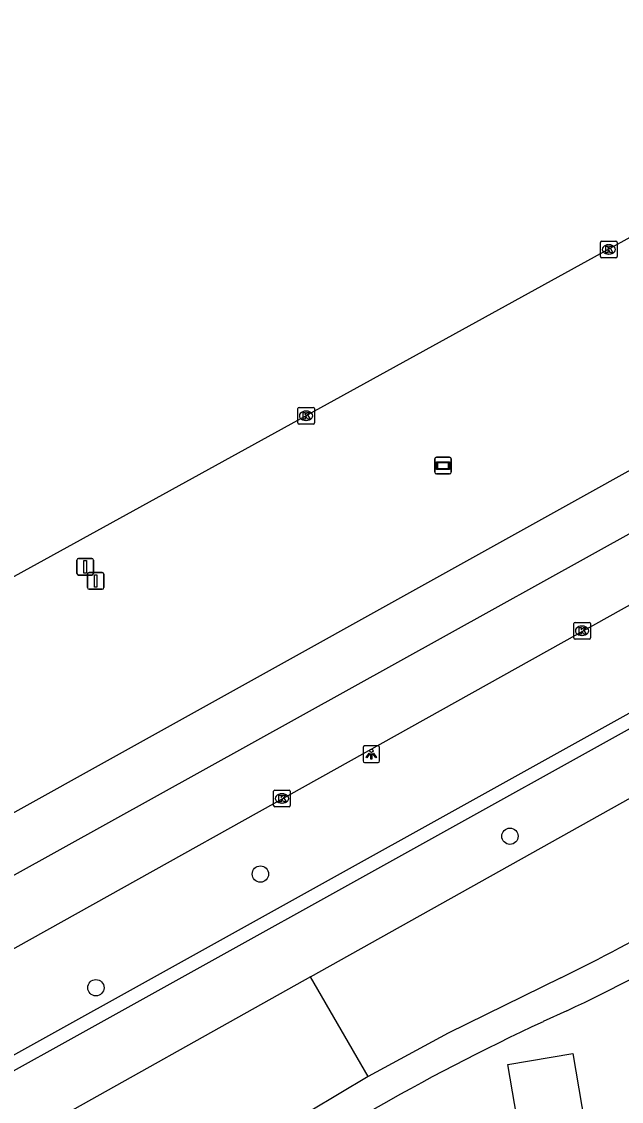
# Model space of a CAD drawing. Extents: x 162880 to 165536, y 384011 to 385179.
# Drawn here: x 163926.4 to 163962.4, y 384798.8 to 384863.6 of the extents above; entities that cross this region are included whole.
import ezdxf

# ---------------------------------------------------------------- set-up
doc = ezdxf.new("R2010")
doc.units = 0
for name, color, linetype in [('IMGEO_Boom', 7, 'Continuous'), ('IMGEO_Kolk', 7, 'Continuous'), ('IMGEO_Lichtpunt', 7, 'Continuous'), ('IMGEO_Loofbos', 7, 'Continuous'), ('IMGEO_Muur', 7, 'Continuous'), ('IMGEO_Pand', 7, 'Continuous'), ('IMGEO_Reclamebord', 7, 'Continuous'), ('IMGEO_Rijbaan_regionaal_gesloten', 7, 'Continuous'), ('IMGEO_Verkeersbordpaal', 7, 'Continuous'), ('IMGEO_Voetpad_open', 7, 'Continuous')]:
    doc.layers.add(name, color=color, linetype=linetype)

msp = doc.modelspace()

# ---------------------------------------------------------------- linework, layer by layer
at = {"layer": 'IMGEO_Boom'}
for centre in [(163955.727, 384814.664), (163940.74, 384812.394), (163930.859, 384805.573)]:
    msp.add_circle(centre, 0.489, dxfattribs=at)
at = {"layer": 'IMGEO_Kolk'}
for p, q in [((163961.164, 384849.451), (163961.164, 384850.303)), ((163961.239, 384850.377), (163962.091, 384850.377)), ((163961.652, 384850.157), (163961.677, 384850.157)), ((163962.165, 384850.303), (163962.165, 384849.451)), ((163962.091, 384849.377), (163961.239, 384849.377)), ((163961.675, 384849.597), (163961.65, 384849.597)), ((163942.984, 384839.47), (163942.984, 384840.322)), ((163943.059, 384840.396), (163943.911, 384840.396)), ((163943.985, 384840.322), (163943.985, 384839.47)), ((163943.495, 384839.616), (163943.47, 384839.616)), ((163943.472, 384840.176), (163943.497, 384840.176)), ((163943.911, 384839.396), (163943.059, 384839.396)), ((163959.56, 384826.571), (163959.56, 384827.423)), ((163959.635, 384827.497), (163960.487, 384827.497)), ((163960.561, 384827.423), (163960.561, 384826.571)), ((163960.071, 384826.717), (163960.046, 384826.717)), ((163960.048, 384827.277), (163960.073, 384827.277)), ((163960.487, 384826.497), (163959.635, 384826.497)), ((163941.536, 384816.508), (163941.536, 384817.36)), ((163941.611, 384817.434), (163942.463, 384817.434)), ((163942.024, 384817.214), (163942.049, 384817.214)), ((163942.537, 384817.36), (163942.537, 384816.508)), ((163942.463, 384816.434), (163941.611, 384816.434)), ((163942.047, 384816.654), (163942.022, 384816.654))]:
    msp.add_line(p, q, dxfattribs=at)
for points in [[(163961.164, 384849.451), (163961.164, 384850.303)], [(163961.239, 384850.377), (163962.091, 384850.377)], [(163961.485, 384850.077), (163961.608, 384850.077), (163961.608, 384849.926), (163961.738, 384850.077), (163961.902, 384850.077), (163961.756, 384849.926), (163961.909, 384849.677), (163961.757, 384849.677), (163961.672, 384849.841), (163961.608, 384849.774), (163961.608, 384849.677), (163961.485, 384849.677), (163961.485, 384850.077)], [(163962.165, 384850.303), (163962.165, 384849.451)], [(163962.091, 384849.377), (163961.239, 384849.377)], [(163942.984, 384839.47), (163942.984, 384840.322)], [(163943.059, 384840.396), (163943.911, 384840.396)], [(163943.985, 384840.322), (163943.985, 384839.47)], [(163943.305, 384840.096), (163943.428, 384840.096), (163943.428, 384839.945), (163943.558, 384840.096), (163943.722, 384840.096), (163943.576, 384839.945), (163943.729, 384839.696), (163943.577, 384839.696), (163943.492, 384839.86), (163943.428, 384839.793), (163943.428, 384839.696), (163943.305, 384839.696), (163943.305, 384840.096)], [(163943.911, 384839.396), (163943.059, 384839.396)], [(163959.56, 384826.571), (163959.56, 384827.423)], [(163959.635, 384827.497), (163960.487, 384827.497)], [(163960.561, 384827.423), (163960.561, 384826.571)], [(163959.881, 384827.197), (163960.004, 384827.197), (163960.004, 384827.046), (163960.134, 384827.197), (163960.298, 384827.197), (163960.152, 384827.046), (163960.305, 384826.797), (163960.153, 384826.797), (163960.068, 384826.961), (163960.004, 384826.894), (163960.004, 384826.797), (163959.881, 384826.797), (163959.881, 384827.197)], [(163960.487, 384826.497), (163959.635, 384826.497)], [(163941.536, 384816.508), (163941.536, 384817.36)], [(163941.611, 384817.434), (163942.463, 384817.434)], [(163941.857, 384817.134), (163941.98, 384817.134), (163941.98, 384816.983), (163942.11, 384817.134), (163942.274, 384817.134), (163942.128, 384816.983), (163942.281, 384816.734), (163942.129, 384816.734), (163942.044, 384816.898), (163941.98, 384816.831), (163941.98, 384816.734), (163941.857, 384816.734), (163941.857, 384817.134)], [(163942.537, 384817.36), (163942.537, 384816.508)], [(163942.463, 384816.434), (163941.611, 384816.434)]]:
    msp.add_lwpolyline(points, dxfattribs=at)
for centre, start, end in [((163961.241, 384850.301), 91.55205, 178.44795), ((163961.241, 384850.301), 91.55205, 178.44795), ((163962.089, 384850.301), 1.55205, 88.44795), ((163962.089, 384850.301), 1.55205, 88.44795), ((163961.241, 384849.453), 181.55205, 268.44795), ((163961.241, 384849.453), 181.55205, 268.44795), ((163962.089, 384849.453), 271.55205, 358.44795), ((163962.089, 384849.453), 271.55205, 358.44795), ((163943.061, 384840.32), 91.55205, 178.44795), ((163943.061, 384840.32), 91.55205, 178.44795), ((163943.909, 384840.32), 1.55205, 88.44795), ((163943.909, 384840.32), 1.55205, 88.44795), ((163943.061, 384839.472), 181.55205, 268.44795), ((163943.061, 384839.472), 181.55205, 268.44795), ((163943.909, 384839.472), 271.55205, 358.44795), ((163943.909, 384839.472), 271.55205, 358.44795), ((163959.637, 384827.421), 91.55205, 178.44795), ((163959.637, 384827.421), 91.55205, 178.44795), ((163960.485, 384827.421), 1.55205, 88.44795), ((163960.485, 384827.421), 1.55205, 88.44795), ((163959.637, 384826.573), 181.55205, 268.44795), ((163959.637, 384826.573), 181.55205, 268.44795), ((163960.485, 384826.573), 271.55205, 358.44795), ((163960.485, 384826.573), 271.55205, 358.44795), ((163941.613, 384817.358), 91.55205, 178.44795), ((163941.613, 384817.358), 91.55205, 178.44795), ((163942.461, 384817.358), 1.55205, 88.44795), ((163942.461, 384817.358), 1.55205, 88.44795), ((163941.613, 384816.51), 181.55205, 268.44795), ((163941.613, 384816.51), 181.55205, 268.44795), ((163942.461, 384816.51), 271.55205, 358.44795), ((163942.461, 384816.51), 271.55205, 358.44795)]:
    msp.add_arc(centre, 0.0765, start, end, dxfattribs=at)
for centre, major_axis, ratio, start_param, end_param in [((163961.651, 384849.877), (-0.387, 0.002), 0.722429, 4.712389, 7.853982), ((163961.676, 384849.877), (-0.39, 0.002), 0.717154, 1.570796, 4.712389), ((163943.471, 384839.896), (-0.387, 0.002), 0.722429, 4.712389, 7.853982), ((163943.496, 384839.896), (-0.39, 0.002), 0.717154, 1.570796, 4.712389), ((163960.047, 384826.997), (-0.387, 0.002), 0.722429, 4.712389, 7.853982), ((163960.072, 384826.997), (-0.39, 0.002), 0.717154, 1.570796, 4.712389), ((163942.023, 384816.934), (-0.387, 0.002), 0.722429, 4.712389, 7.853982), ((163942.048, 384816.934), (-0.39, 0.002), 0.717154, 1.570796, 4.712389)]:
    msp.add_ellipse(centre, major_axis=major_axis, ratio=ratio, start_param=start_param, end_param=end_param, dxfattribs=at)
at = {"layer": 'IMGEO_Lichtpunt'}
for p, q in [((163946.906, 384819.991), (163946.906, 384819.184)), ((163946.906, 384819.991), (163946.906, 384819.184)), ((163947.808, 384820.086), (163947, 384820.086)), ((163947.808, 384820.086), (163947, 384820.086)), ((163947.902, 384819.184), (163947.902, 384819.991)), ((163947.902, 384819.184), (163947.902, 384819.991)), ((163947, 384819.09), (163947.808, 384819.09)), ((163947, 384819.09), (163947.808, 384819.09))]:
    msp.add_line(p, q, dxfattribs=at)
for points in [[(163947.28, 384819.655), (163947.319, 384819.627), (163947.131, 384819.365), (163947.093, 384819.392), (163947.28, 384819.655)], [(163947.382, 384819.607), (163947.429, 384819.607), (163947.429, 384819.285), (163947.382, 384819.285), (163947.382, 384819.607)], [(163947.492, 384819.627), (163947.53, 384819.654), (163947.717, 384819.392), (163947.678, 384819.364), (163947.492, 384819.627)]]:
    msp.add_lwpolyline(points, dxfattribs=at)
msp.add_circle((163947.405, 384819.789), 0.0994, dxfattribs=at)
for centre, start, end in [((163947, 384819.991), 90, 180), ((163947, 384819.991), 90, 180), ((163947.808, 384819.991), 0, 90), ((163947.808, 384819.991), 0, 90), ((163947, 384819.184), 180, 270), ((163947, 384819.184), 180, 270), ((163947.808, 384819.184), 270, 0), ((163947.808, 384819.184), 270, 360)]:
    msp.add_arc(centre, 0.0946, start, end, dxfattribs=at)
at = {"layer": 'IMGEO_Loofbos'}
for points in [[(163943.747, 384806.221), (163968.417, 384820.017)], [(163943.747, 384806.221), (163926.594, 384796.628)], [(163947.204, 384800.246), (163943.747, 384806.221)]]:
    msp.add_lwpolyline(points, dxfattribs=at)
at = {"layer": 'IMGEO_Muur'}
for points in [[(164200.612, 384942.085), (164200.456, 384942.424), (164096.894, 384894.556), (164097.59, 384893.077), (164094.686, 384891.713), (164094.002, 384893.195), (164090.38, 384891.428), (164028.566, 384858.623), (164029.317, 384857.211), (164003.031, 384843.382), (164002.673, 384844.106), (163992.862, 384838.663), (163904.353, 384789.557), (163905.165, 384788.158), (163898.84, 384784.624), (163898.055, 384786.032), (163851.73, 384760.24), (163852.526, 384758.821), (163848.3, 384756.508), (163847.517, 384757.905), (163830.64, 384748.494)], [(163993.285, 384837.971), (163905.468, 384789.249), (163906.278, 384787.853), (163898.528, 384783.521), (163897.742, 384784.931), (163852.834, 384759.928), (163853.633, 384758.504), (163847.985, 384755.413), (163847.206, 384756.804), (163831.618, 384748.116), (163832.961, 384744.266)]]:
    msp.add_lwpolyline(points, dxfattribs=at)
at = {"layer": 'IMGEO_Pand'}
msp.add_lwpolyline([(163958.613, 384785.239), (163947.786, 384783.397), (163947.374, 384785.824), (163944.001, 384785.25), (163944.195, 384784.105), (163943.852, 384784.047), (163942.567, 384791.594), (163946.507, 384792.265), (163946.679, 384791.254), (163956.958, 384793.003), (163955.603, 384800.964), (163959.502, 384801.627), (163961.106, 384792.202), (163957.531, 384791.593), (163958.613, 384785.239)], dxfattribs=at)
at = {"layer": 'IMGEO_Reclamebord'}
for p, q in [((163951.216, 384836.505), (163951.216, 384837.305)), ((163951.216, 384837.305), (163951.216, 384836.505)), ((163951.316, 384837.405), (163952.106, 384837.405)), ((163952.106, 384837.405), (163951.316, 384837.405)), ((163952.206, 384837.305), (163952.206, 384836.505)), ((163952.206, 384836.505), (163952.206, 384837.305)), ((163952.106, 384836.405), (163951.316, 384836.405)), ((163951.316, 384836.405), (163952.106, 384836.405))]:
    msp.add_line(p, q, dxfattribs=at)
for points in [[(163951.317, 384837.137), (163952.105, 384837.137), (163952.105, 384836.673), (163951.317, 384836.673), (163951.317, 384837.137)], [(163951.382, 384837.072), (163951.382, 384836.738), (163952.04, 384836.738), (163952.04, 384837.072), (163951.382, 384837.072)]]:
    msp.add_lwpolyline(points, dxfattribs=at)
for centre, start, end in [((163951.316, 384837.305), 90, 180), ((163951.316, 384837.305), 90, 180), ((163952.106, 384837.305), 0, 90), ((163952.106, 384837.305), 360, 90), ((163951.316, 384836.505), 180, 270), ((163951.316, 384836.505), 180, 270), ((163952.106, 384836.505), 270, 0), ((163952.106, 384836.505), 270, 0)]:
    msp.add_arc(centre, 0.1, start, end, dxfattribs=at)
at = {"layer": 'IMGEO_Rijbaan_regionaal_gesloten'}
for points in [[(163835.792, 384780.313), (163853.532, 384790.429), (163965.351, 384851.941), (163979.889, 384859.859), (163992.463, 384866.708), (164000, 384871.062), (164028.426, 384886.323), (164076.715, 384911.005), (164118.056, 384931.016), (164146.558, 384944.405), (164192.181, 384964.916), (164201.656, 384969.026), (164204.447, 384970.197)], [(163758.776, 384722.121), (163808.011, 384750), (163831.501, 384763.288), (163866.498, 384783.086), (163871.528, 384785.88), (163986.202, 384849.544), (164000, 384857.205), (164034.372, 384875.786), (164036.883, 384877.143), (164052.195, 384885.028), (164067.558, 384892.574), (164106.58, 384912.17), (164139.838, 384928.005), (164149.304, 384932.387), (164167.623, 384940.868), (164194.28, 384952.4), (164204.946, 384957.301), (164210.03, 384959.452)], [(163746.451, 384711.077), (163775.991, 384727.906), (163831.875, 384759.566), (163922.856, 384810.618), (163989.543, 384847.584), (164018.488, 384863.379), (164049.693, 384879.822), (164089.819, 384900.11), (164135.969, 384922.347), (164180.496, 384942.699), (164211.617, 384956.322)], [(163802.215, 384738.589), (163806.699, 384741.137), (163829.125, 384753.852), (163852.299, 384766.881), (163989.862, 384843.563), (164000, 384849.214), (164050.321, 384876.053), (164099.056, 384900.61), (164120.666, 384911.245), (164144.651, 384922.332), (164153.885, 384926.74), (164175.004, 384936.259), (164201.359, 384947.888), (164213.333, 384952.939)]]:
    msp.add_lwpolyline(points, dxfattribs=at)
at = {"layer": 'IMGEO_Verkeersbordpaal'}
for p, q in [((163929.722, 384830.433), (163929.722, 384831.233)), ((163929.722, 384831.233), (163929.722, 384830.433)), ((163929.822, 384831.333), (163930.612, 384831.333)), ((163930.612, 384831.333), (163929.822, 384831.333)), ((163930.712, 384831.233), (163930.712, 384830.433)), ((163930.712, 384830.433), (163930.712, 384831.233)), ((163930.612, 384830.333), (163929.822, 384830.333)), ((163929.822, 384830.333), (163930.612, 384830.333)), ((163930.349, 384829.585), (163930.349, 384830.385)), ((163930.349, 384830.385), (163930.349, 384829.585)), ((163930.449, 384830.485), (163931.239, 384830.485)), ((163931.239, 384830.485), (163930.449, 384830.485)), ((163931.339, 384830.385), (163931.339, 384829.585)), ((163931.339, 384829.585), (163931.339, 384830.385)), ((163931.239, 384829.485), (163930.449, 384829.485)), ((163930.449, 384829.485), (163931.239, 384829.485))]:
    msp.add_line(p, q, dxfattribs=at)
for points in [[(163930.142, 384831.208), (163930.292, 384831.208), (163930.292, 384830.458), (163930.142, 384830.458), (163930.142, 384831.208)], [(163930.769, 384830.36), (163930.919, 384830.36), (163930.919, 384829.61), (163930.769, 384829.61), (163930.769, 384830.36)]]:
    msp.add_lwpolyline(points, dxfattribs=at)
for centre, start, end in [((163929.822, 384831.233), 90, 180), ((163929.822, 384831.233), 90, 180), ((163930.612, 384831.233), 0, 90), ((163930.612, 384831.233), 360, 90), ((163929.822, 384830.433), 180, 270), ((163929.822, 384830.433), 180, 270), ((163930.449, 384830.385), 90, 180), ((163930.449, 384830.385), 90, 180), ((163930.612, 384830.433), 270, 0), ((163930.612, 384830.433), 270, 0), ((163931.239, 384830.385), 0, 90), ((163931.239, 384830.385), 360, 90), ((163930.449, 384829.585), 180, 270), ((163930.449, 384829.585), 180, 270), ((163931.239, 384829.585), 270, 0), ((163931.239, 384829.585), 270, 0)]:
    msp.add_arc(centre, 0.1, start, end, dxfattribs=at)
at = {"layer": 'IMGEO_Voetpad_open'}
for points in [[(163958.789, 384806.171), (163952.009, 384802.847), (163947.204, 384800.246)], [(163959.149, 384804.194), (163957.723, 384803.536)], [(163947.204, 384800.246), (163938.504, 384795.047), (163930.97, 384789.954)]]:
    msp.add_lwpolyline(points, dxfattribs=at)
for centre, radius, start, end in [((163902.072, 384921.844), 128.829, 296.1196, 303.12268), ((163906.22, 384916.146), 123.833, 295.30409, 303.8937), ((164013.196, 384683.727), 132.028, 114.84485, 125.17241)]:
    msp.add_arc(centre, radius, start, end, dxfattribs=at)

doc.saveas('drawing.dxf')
